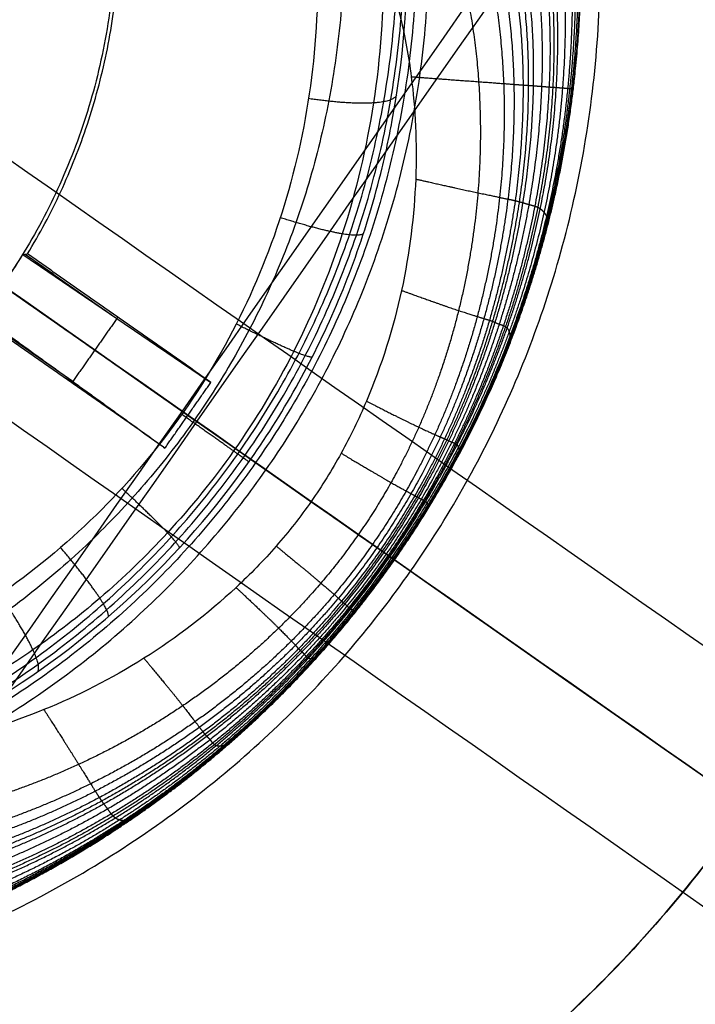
# Model space of a CAD drawing. Header units: millimetres. Extents: x -1267 to 1231, y -1283 to 1250.
# Tile 519 of 656: x -955 to -948, y 176 to 187. Entities that reach past the tile are written whole.
import ezdxf

# ---------------------------------------------------------------- set-up
doc = ezdxf.new("R2010")
doc.units = ezdxf.units.MM
doc.layers.add('Default', color=7, linetype='Continuous', true_color=0x000000)

msp = doc.modelspace()

# ---------------------------------------------------------------- linework, layer by layer
at = {"layer": 'Default'}
for q in [(-442.947, -175.029, -435.695), (-197.202, -347.102, -435.695)]:
    msp.add_line((-1180.184, 341.19, -435.695), q, dxfattribs=at)
for points, degree in [([(-705.536, 536.388, -577.915), (-953.403, 182.397, -577.915), (-1201.27, -171.593, -577.915)], 2), ([(-706.25, 535.02, -577.399), (-953.24, 182.283, -577.399), (-1200.229, -170.455, -577.399)], 2), ([(-946.784, 518.46, -481.812), (-1106.86, 289.848, -481.812), (-1266.936, 61.236, -481.812)], 2), ([(-947.833, 516.439, -481.346), (-1106.614, 289.675, -481.346), (-1265.395, 62.912, -481.346)], 2), ([(-115.786, -147.729, -453.356), (-568.234, 169.078, -453.356), (-1020.681, 485.885, -453.356)], 2), ([(-117.261, -146.882, -453.883), (-568.32, 168.953, -453.883), (-1019.38, 484.788, -453.883)], 2), ([(-976.261, -413.645, -638.821), (-688.693, -2.956, -638.821), (-401.125, 407.733, -638.821)], 2), ([(-975.497, -412.554, -638.268), (-688.693, -2.956, -638.268), (-401.89, 406.642, -638.268)], 2), ([(-966.543, 191.597, -398.314), (-959.257, 186.495, -402.652), (-951.971, 181.393, -406.99)], 2), ([(-952.177, 189.419, -406.658), (-952.047, 188.9, -406.856), (-951.882, 187.874, -407.209), (-951.895, 186.36, -407.627), (-952.158, 184.921, -407.925), (-952.65, 183.58, -408.103), (-953.358, 182.359, -408.162), (-954.264, 181.278, -408.102), (-955.358, 180.357, -407.923), (-956.619, 179.62, -407.625), (-958.042, 179.09, -407.205), (-959.056, 178.897, -406.854), (-959.584, 178.842, -406.658)], 3), ([(-690.205, -0.449, -264.9), (-824.363, 93.488, -327.768), (-958.52, 187.426, -390.636)], 2), ([(-959.583, 186.723, -389.418), (-825.426, 92.785, -326.55), (-691.269, -1.153, -263.683)], 2), ([(-690.503, -1.689, -266.118), (-824.66, 92.249, -328.986), (-958.817, 186.187, -391.853)], 2), ([(-691.566, -2.392, -264.9), (-825.723, 91.546, -327.768), (-959.88, 185.484, -390.636)], 2), ([(-956.55, 184.599, -406.26), (-954.969, 183.493, -407.201), (-953.388, 182.386, -408.142)], 2), ([(-956.481, 184.552, -411.151), (-954.593, 183.229, -411.151), (-952.704, 181.906, -411.151)], 2), ([(-955.394, 183.79, -407.239), (-955.316, 183.902, -407.239), (-955.242, 184.016, -407.235), (-955.17, 184.132, -407.228)], 3), ([(-955.17, 184.132, -407.228), (-955.153, 184.135, -407.992), (-955.136, 184.137, -408.756), (-955.118, 184.14, -409.521)], 3), ([(-955.17, 184.132, -407.228), (-954.127, 183.423, -408.374), (-953.083, 182.715, -409.521)], 2), ([(-955.144, 184.136, -408.374), (-954.636, 183.78, -408.374), (-954.127, 183.423, -408.374)], 2), ([(-953.083, 182.715, -409.521), (-954.101, 183.427, -409.521), (-955.118, 184.14, -409.521)], 2), ([(-955.394, 183.79, -407.239), (-954.366, 183.07, -408.38), (-953.338, 182.351, -409.521)], 2), ([(-955.639, 183.463, -407.228), (-954.616, 182.725, -408.374), (-953.593, 181.986, -409.521)], 2), ([(-954.616, 182.725, -408.374), (-955.125, 183.081, -408.374), (-955.634, 183.437, -408.374)], 2), ([(-954.127, 183.423, -408.374), (-954.371, 183.074, -408.374), (-954.616, 182.725, -408.374)], 2), ([(-954.127, 183.423, -408.374), (-954.121, 183.431, -408.947), (-954.116, 183.438, -409.521)], 2), ([(-953.593, 181.986, -409.521), (-954.611, 182.699, -409.521), (-955.628, 183.411, -409.521)], 2), ([(-954.626, 182.71, -409.521), (-954.621, 182.717, -408.947), (-954.616, 182.725, -408.374)], 2), ([(-953.593, 181.986, -409.521), (-953.338, 182.351, -409.521), (-953.083, 182.715, -409.521)], 2), ([(-953.338, 182.351, -409.521), (-953.301, 182.325, -409.521), (-953.265, 182.299, -409.521)], 2), ([(-953.265, 182.299, -409.521), (-953.015, 182.124, -409.805), (-952.765, 181.949, -410.09)], 2), ([(-952.765, 181.949, -410.09), (-952.734, 181.928, -410.621), (-952.704, 181.906, -411.151)], 2), ([(-952.64, 181.862, -409.522), (-952.556, 181.803, -411.478), (-952.472, 181.744, -413.434)], 2), ([(-952.472, 181.744, -413.434), (-951.67, 181.182, -413.434), (-950.867, 180.621, -413.434)], 2), ([(-951.046, 180.746, -409.272), (-950.957, 180.683, -411.353), (-950.867, 180.621, -413.434)], 2)]:
    msp.add_open_spline(points, degree=degree, dxfattribs=at)
for points, degree, knots in [([(-1180.184, 341.19, -417.282), (-1156.991, 324.95, -439.975), (-1086.131, 275.333, -502.464), (-923.115, 161.188, -605.675), (-778.476, 59.911, -638.821), (-688.693, -2.956, -638.821)], 3, [2.41548, 2.41548, 2.41548, 2.41548, 70.396144, 198.636056, 404.995527, 404.995527, 404.995527, 404.995527]), ([(-1178.891, 340.285, -417.836), (-1156.007, 324.261, -440.159), (-1085.496, 274.888, -502.242), (-922.965, 161.083, -605.144), (-778.42, 59.872, -638.268), (-688.693, -2.956, -638.268)], 3, [2.408267, 2.408267, 2.408267, 2.408267, 69.367076, 197.537893, 403.786179, 403.786179, 403.786179, 403.786179]), ([(-947.128, 178.002, -417.836), (-946.54, 178.841, -417.836), (-945.8, 180.166, -417.84), (-945.184, 181.828, -417.85), (-944.972, 182.566, -417.856), (-944.843, 183.063, -417.86), (-944.784, 183.317, -417.863), (-944.627, 184.07, -417.87), (-944.548, 184.577, -417.875), (-944.439, 185.601, -417.886), (-944.409, 186.12, -417.891), (-944.4, 187.16, -417.904), (-944.43, 187.94, -417.913), (-944.531, 188.852, -417.925), (-944.589, 189.243, -417.93), (-944.63, 189.504, -417.933), (-944.652, 189.632, -417.935), (-944.774, 190.298, -417.943), (-944.958, 191.09, -417.954), (-945.239, 192.003, -417.966), (-945.396, 192.457, -417.972), (-945.479, 192.684, -417.975), (-945.515, 192.78, -417.976), (-945.539, 192.845, -417.977), (-945.551, 192.875, -417.977), (-945.773, 193.453, -417.984), (-946.126, 194.252, -417.995), (-946.606, 195.155, -418.006), (-946.862, 195.599, -418.011), (-946.995, 195.819, -418.013), (-947.052, 195.913, -418.014), (-947.091, 195.976, -418.015), (-947.109, 196.005, -418.015), (-947.465, 196.574, -418.022), (-947.826, 197.091, -418.027), (-948.405, 197.841, -418.034), (-948.705, 198.209, -418.038), (-949.071, 198.627, -418.041), (-949.231, 198.804, -418.042), (-949.339, 198.921, -418.043), (-949.391, 198.977, -418.044), (-950.36, 200.005, -418.051), (-951.367, 200.874, -418.055), (-952.467, 201.645, -418.055)], 3, [0, 0, 0, 0, 2.16185, 3.242775, 3.783237, 3.783237, 4.323699, 4.323699, 5.404624, 5.404624, 6.485549, 6.485549, 7.566474, 8.106936, 8.377168, 8.377168, 8.647399, 8.647399, 9.728324, 10.268786, 10.539017, 10.674133, 10.741691, 10.741691, 10.809249, 10.809249, 11.890173, 12.430636, 12.700867, 12.835983, 12.903541, 12.903541, 12.971098, 12.971098, 14.052023, 14.052023, 14.592486, 14.862717, 14.997832, 14.997832, 15.132948, 15.132948, 17.294798, 17.294798, 17.294798, 17.294798]), ([(-952.467, 201.645, -417.501), (-951.916, 201.259, -417.501), (-951.389, 200.849, -417.5), (-950.633, 200.196, -417.497), (-950.264, 199.86, -417.495), (-949.849, 199.452, -417.493), (-949.675, 199.274, -417.492), (-949.559, 199.154, -417.491), (-949.499, 199.092, -417.49), (-949.006, 198.568, -417.487), (-948.593, 198.085, -417.483), (-948.012, 197.332, -417.475), (-947.731, 196.949, -417.472), (-947.421, 196.491, -417.467), (-947.269, 196.258, -417.464), (-947.205, 196.158, -417.463), (-947.163, 196.091, -417.462), (-947.14, 196.055, -417.462), (-946.808, 195.523, -417.456), (-946.378, 194.756, -417.447), (-945.943, 193.83, -417.435), (-945.743, 193.359, -417.429), (-945.647, 193.122, -417.426), (-945.607, 193.02, -417.425), (-945.581, 192.952, -417.424), (-945.567, 192.916, -417.424), (-945.356, 192.368, -417.417), (-945.097, 191.587, -417.406), (-944.862, 190.664, -417.394), (-944.775, 190.266, -417.389), (-944.72, 190, -417.386), (-944.694, 189.865, -417.384), (-944.291, 187.633, -417.355), (-944.312, 185.573, -417.329), (-945.16, 181.522, -417.292), (-945.957, 179.674, -417.282), (-947.128, 178.002, -417.282)], 3, [0, 0, 0, 0, 1.083155, 1.083155, 1.624733, 1.895522, 2.030917, 2.030917, 2.166311, 2.166311, 3.249466, 3.249466, 3.791044, 4.061833, 4.197227, 4.264925, 4.264925, 4.332622, 4.332622, 5.415777, 5.957355, 6.228144, 6.363538, 6.431236, 6.431236, 6.498933, 6.498933, 7.582088, 8.123666, 8.394455, 8.394455, 8.665244, 8.665244, 12.997866, 12.997866, 17.330488, 17.330488, 17.330488, 17.330488]), ([(-964.477, 176.181, -409.272), (-964.005, 176.062, -409.272), (-963.041, 175.86, -409.272), (-961.548, 175.679, -409.272), (-959.791, 175.711, -409.272), (-957.899, 176.061, -409.272), (-956.277, 176.597, -409.272), (-954.939, 177.232, -409.272), (-953.858, 177.897, -409.272), (-952.945, 178.606, -409.272), (-952.16, 179.359, -409.272), (-951.538, 180.07, -409.272), (-951.036, 180.741, -409.272), (-950.577, 181.443, -409.272), (-950.122, 182.271, -409.272), (-949.684, 183.265, -409.272), (-949.331, 184.363, -409.272), (-949.076, 185.604, -409.272), (-948.937, 187.08, -409.272), (-949.001, 189.238, -409.272), (-949.408, 191.167, -409.272), (-950.065, 192.819, -409.272), (-950.803, 194.123, -409.272), (-951.35, 194.928, -409.272)], 5, [0, 0, 0, 0, 0, 0, 1.381713, 2.763425, 4.145136, 4.835992, 5.526848, 6.606181, 7.685515, 8.764849, 9.304516, 9.844182, 10.386435, 10.928687, 12.013191, 13.097695, 14.1822, 14.876221, 15.570241, 16.958283, 19.734368, 19.734368, 19.734368, 19.734368, 19.734368, 19.734368]), ([(-951.353, 194.834, -408.912), (-950.81, 194.037, -408.935), (-950.077, 192.746, -408.973), (-949.424, 191.115, -409.021), (-949.016, 189.208, -409.078), (-948.949, 187.072, -409.134), (-949.083, 185.609, -409.166), (-949.334, 184.372, -409.187), (-949.685, 183.274, -409.199), (-950.124, 182.276, -409.204), (-950.58, 181.446, -409.207), (-951.039, 180.743, -409.208), (-951.542, 180.072, -409.208), (-952.166, 179.359, -409.207), (-952.954, 178.604, -409.202), (-953.868, 177.897, -409.19), (-954.945, 177.237, -409.167), (-956.273, 176.611, -409.131), (-957.878, 176.084, -409.082), (-959.748, 175.745, -409.02), (-961.485, 175.719, -408.963), (-962.96, 175.902, -408.917), (-963.914, 176.105, -408.888), (-964.381, 176.225, -408.873)], 5, [0.0000267, 0.0000267, 0.0000267, 0.0000267, 0.0000267, 0.0000267, 0.1406726, 0.2110088, 0.246177, 0.2813451, 0.3363002, 0.3912553, 0.4462105, 0.473688, 0.5011656, 0.5285121, 0.5558587, 0.6105518, 0.6652449, 0.719938, 0.7549457, 0.7899535, 0.859969, 0.9299845, 1, 1, 1, 1, 1, 1]), ([(-951.364, 194.643, -408.6), (-950.83, 193.862, -408.631), (-950.108, 192.6, -408.689), (-949.459, 191.009, -408.773), (-949.048, 189.149, -408.883), (-948.969, 187.057, -408.993), (-949.095, 185.617, -409.057), (-949.338, 184.39, -409.101), (-949.685, 183.292, -409.125), (-950.123, 182.289, -409.136), (-950.582, 181.452, -409.141), (-951.043, 180.746, -409.142), (-951.548, 180.071, -409.142), (-952.178, 179.353, -409.138), (-952.97, 178.597, -409.128), (-953.886, 177.893, -409.103), (-954.956, 177.244, -409.058), (-956.266, 176.635, -408.989), (-957.839, 176.13, -408.896), (-959.668, 175.812, -408.783), (-961.366, 175.801, -408.685), (-962.808, 175.989, -408.614), (-963.742, 176.192, -408.573), (-964.199, 176.312, -408.554)], 5, [0, 0, 0, 0, 0, 0, 0.1406726, 0.2110088, 0.246177, 0.2813451, 0.3363002, 0.3912553, 0.4462105, 0.473688, 0.5011656, 0.5285121, 0.5558587, 0.6105518, 0.6652449, 0.719938, 0.7549457, 0.7899535, 0.859969, 0.9299845, 1, 1, 1, 1, 1, 1]), ([(-951.383, 194.4, -408.349), (-950.864, 193.638, -408.378), (-950.156, 192.412, -408.441), (-949.513, 190.873, -408.548), (-949.093, 189.072, -408.696), (-948.998, 187.038, -408.853), (-949.11, 185.627, -408.946), (-949.342, 184.414, -409.011), (-949.684, 183.316, -409.048), (-950.122, 182.307, -409.066), (-950.583, 181.461, -409.073), (-951.048, 180.75, -409.075), (-951.557, 180.069, -409.074), (-952.193, 179.346, -409.068), (-952.992, 178.587, -409.05), (-953.909, 177.888, -409.012), (-954.971, 177.253, -408.946), (-956.257, 176.667, -408.849), (-957.794, 176.19, -408.721), (-959.574, 175.901, -408.571), (-961.224, 175.908, -408.448), (-962.628, 176.101, -408.369), (-963.539, 176.303, -408.328), (-963.985, 176.421, -408.31)], 5, [0.0000126, 0.0000126, 0.0000126, 0.0000126, 0.0000126, 0.0000126, 0.1406726, 0.2110088, 0.246177, 0.2813451, 0.3363002, 0.3912553, 0.4462105, 0.473688, 0.5011656, 0.5285121, 0.5558587, 0.6105518, 0.6652449, 0.719938, 0.7549457, 0.7899535, 0.859969, 0.9299845, 1, 1, 1, 1, 1, 1]), ([(-951.415, 194.13, -408.147), (-950.91, 193.39, -408.168), (-950.218, 192.203, -408.227), (-949.579, 190.72, -408.345), (-949.149, 188.987, -408.522), (-949.033, 187.016, -408.715), (-949.128, 185.639, -408.834), (-949.348, 184.441, -408.918), (-949.684, 183.343, -408.969), (-950.121, 182.326, -408.995), (-950.586, 181.472, -409.006), (-951.054, 180.754, -409.008), (-951.567, 180.068, -409.006), (-952.21, 179.338, -408.995), (-953.015, 178.577, -408.969), (-953.934, 177.883, -408.918), (-954.987, 177.266, -408.832), (-956.249, 176.706, -408.712), (-957.747, 176.261, -408.557), (-959.474, 176.006, -408.381), (-961.075, 176.033, -408.245), (-962.437, 176.231, -408.167), (-963.323, 176.43, -408.133), (-963.759, 176.545, -408.12)], 5, [0, 0, 0, 0, 0, 0, 0.1406726, 0.2110088, 0.246177, 0.2813451, 0.3363002, 0.3912553, 0.4462105, 0.473688, 0.5011656, 0.5285121, 0.5558587, 0.6105518, 0.6652449, 0.719938, 0.7549457, 0.7899535, 0.859969, 0.9299845, 1, 1, 1, 1, 1, 1]), ([(-951.512, 193.569, -407.86), (-951.031, 192.877, -407.856), (-950.362, 191.775, -407.893), (-949.727, 190.412, -408.01), (-949.274, 188.818, -408.212), (-949.115, 186.974, -408.452), (-949.177, 185.663, -408.609), (-949.37, 184.495, -408.728), (-949.691, 183.397, -408.807), (-950.125, 182.365, -408.852), (-950.594, 181.494, -408.871), (-951.068, 180.764, -408.876), (-951.589, 180.067, -408.871), (-952.245, 179.326, -408.85), (-953.064, 178.562, -408.804), (-953.988, 177.882, -408.724), (-955.024, 177.299, -408.605), (-956.238, 176.793, -408.449), (-957.658, 176.415, -408.26), (-959.279, 176.228, -408.06), (-960.775, 176.3, -407.923), (-962.053, 176.514, -407.864), (-962.889, 176.713, -407.852), (-963.301, 176.825, -407.853)], 5, [0, 0, 0, 0, 0, 0, 0.1406726, 0.2110088, 0.246177, 0.2813451, 0.3363002, 0.3912553, 0.4462105, 0.473688, 0.5011656, 0.5285121, 0.5558587, 0.6105518, 0.6652449, 0.719938, 0.7549457, 0.7899535, 0.859969, 0.9299845, 1, 1, 1, 1, 1, 1]), ([(-962.827, 177.164, -407.69), (-962.443, 177.039, -407.667), (-961.666, 176.814, -407.641), (-960.481, 176.56, -407.659), (-959.093, 176.437, -407.779), (-957.579, 176.562, -407.987), (-956.235, 176.885, -408.199), (-955.064, 177.346, -408.385), (-954.042, 177.898, -408.535), (-953.111, 178.564, -408.643), (-952.278, 179.326, -408.709), (-951.611, 180.073, -408.739), (-951.085, 180.775, -408.747), (-950.608, 181.513, -408.741), (-950.139, 182.399, -408.713), (-949.712, 183.443, -408.649), (-949.408, 184.543, -408.543), (-949.239, 185.687, -408.391), (-949.204, 186.938, -408.203), (-949.394, 188.664, -407.929), (-949.864, 190.123, -407.719), (-950.507, 191.358, -407.626), (-951.18, 192.356, -407.637), (-951.666, 192.982, -407.686)], 5, [-17.307135, -17.307135, -17.307135, -17.307135, -17.307135, -17.307135, -16.095367, -14.883599, -13.671832, -13.065948, -12.460064, -11.513483, -10.566902, -9.620321, -9.147031, -8.67374, -8.198182, -7.722625, -6.771509, -5.820393, -4.869278, -4.260618, -3.651958, -2.434639, 0, 0, 0, 0, 0, 0]), ([(-951.775, 192.657, -407.588), (-951.272, 192.078, -407.516), (-950.58, 191.148, -407.48), (-949.927, 189.985, -407.564), (-949.451, 188.594, -407.781), (-949.251, 186.923, -408.074), (-949.277, 185.698, -408.28), (-949.435, 184.563, -408.449), (-949.731, 183.462, -408.569), (-950.151, 182.412, -408.642), (-950.619, 181.521, -408.674), (-951.095, 180.782, -408.681), (-951.622, 180.08, -408.672), (-952.294, 179.332, -408.637), (-953.134, 178.573, -408.561), (-954.069, 177.915, -408.439), (-955.087, 177.376, -408.272), (-956.237, 176.933, -408.07), (-957.543, 176.632, -407.843), (-959.001, 176.535, -407.628), (-960.329, 176.69, -407.515), (-961.46, 176.98, -407.517), (-962.2, 177.235, -407.564), (-962.566, 177.377, -407.598)], 5, [0.0000356, 0.0000356, 0.0000356, 0.0000356, 0.0000356, 0.0000356, 0.1406726, 0.2110088, 0.246177, 0.2813451, 0.3363002, 0.3912553, 0.4462105, 0.473688, 0.5011656, 0.5285121, 0.5558587, 0.6105518, 0.6652449, 0.719938, 0.7549457, 0.7899535, 0.859969, 0.9299845, 1.0000242, 1.0000242, 1.0000242, 1.0000242, 1.0000242, 1.0000242]), ([(-951.902, 192.336, -407.423), (-951.368, 191.812, -407.349), (-950.646, 190.957, -407.313), (-949.979, 189.865, -407.404), (-949.5, 188.537, -407.635), (-949.296, 186.913, -407.951), (-949.317, 185.707, -408.174), (-949.467, 184.578, -408.358), (-949.754, 183.475, -408.492), (-950.167, 182.42, -408.574), (-950.631, 181.528, -408.611), (-951.105, 180.79, -408.619), (-951.632, 180.089, -408.609), (-952.307, 179.344, -408.568), (-953.153, 178.59, -408.484), (-954.094, 177.938, -408.348), (-955.109, 177.408, -408.164), (-956.242, 176.977, -407.945), (-957.514, 176.693, -407.702), (-958.919, 176.619, -407.471), (-960.187, 176.807, -407.352), (-961.259, 177.145, -407.353), (-961.959, 177.441, -407.402), (-962.303, 177.606, -407.438)], 5, [0.0001149, 0.0001149, 0.0001149, 0.0001149, 0.0001149, 0.0001149, 0.1406726, 0.2110088, 0.246177, 0.2813451, 0.3363002, 0.3912553, 0.4462105, 0.473688, 0.5011656, 0.5285121, 0.5558587, 0.6105518, 0.6652449, 0.719938, 0.7549457, 0.7899535, 0.859969, 0.9299845, 0.9998626, 0.9998626, 0.9998626, 0.9998626, 0.9998626, 0.9998626]), ([(-952.169, 191.793, -406.894), (-951.574, 191.372, -406.889), (-950.791, 190.652, -406.938), (-950.091, 189.683, -407.094), (-949.603, 188.455, -407.369), (-949.389, 186.9, -407.724), (-949.398, 185.723, -407.975), (-949.532, 184.6, -408.187), (-949.802, 183.491, -408.347), (-950.202, 182.432, -408.449), (-950.658, 181.537, -408.497), (-951.125, 180.804, -408.507), (-951.649, 180.11, -408.494), (-952.329, 179.372, -408.443), (-953.185, 178.628, -408.338), (-954.137, 177.989, -408.175), (-955.151, 177.477, -407.963), (-956.259, 177.067, -407.715), (-957.48, 176.809, -407.44), (-958.8, 176.778, -407.168), (-959.967, 177.03, -406.991), (-960.938, 177.46, -406.917), (-961.563, 177.839, -406.904), (-961.869, 178.051, -406.906)], 5, [0.0000288, 0.0000288, 0.0000288, 0.0000288, 0.0000288, 0.0000288, 0.1406726, 0.2110088, 0.246177, 0.2813451, 0.3363002, 0.3912553, 0.4462105, 0.473688, 0.5011656, 0.5285121, 0.5558587, 0.6105518, 0.6652449, 0.719938, 0.7549457, 0.7899535, 0.859969, 0.9299845, 0.9999795, 0.9999795, 0.9999795, 0.9999795, 0.9999795, 0.9999795]), ([(-952.363, 191.463, -406.219), (-951.755, 191.091, -406.337), (-950.96, 190.442, -406.53), (-950.249, 189.546, -406.786), (-949.744, 188.388, -407.112), (-949.501, 186.889, -407.499), (-949.485, 185.738, -407.77), (-949.597, 184.623, -408.005), (-949.85, 183.511, -408.19), (-950.238, 182.448, -408.314), (-950.688, 181.552, -408.372), (-951.151, 180.822, -408.386), (-951.673, 180.134, -408.37), (-952.357, 179.399, -408.308), (-953.221, 178.665, -408.182), (-954.181, 178.041, -407.994), (-955.195, 177.552, -407.757), (-956.286, 177.175, -407.487), (-957.47, 176.955, -407.185), (-958.733, 176.965, -406.864), (-959.835, 177.253, -406.6), (-960.743, 177.718, -406.399), (-961.327, 178.124, -406.275), (-961.611, 178.35, -406.215)], 5, [0.0000431, 0.0000431, 0.0000431, 0.0000431, 0.0000431, 0.0000431, 0.1406726, 0.2110088, 0.246177, 0.2813451, 0.3363002, 0.3912553, 0.4462105, 0.473688, 0.5011656, 0.5285121, 0.5558587, 0.6105518, 0.6652449, 0.719938, 0.7549457, 0.7899535, 0.859969, 0.9299845, 0.9999225, 0.9999225, 0.9999225, 0.9999225, 0.9999225, 0.9999225]), ([(-952.417, 191.381, -405.895), (-951.82, 191.011, -406.063), (-951.039, 190.37, -406.315), (-950.335, 189.492, -406.616), (-949.826, 188.359, -406.97), (-949.566, 186.884, -407.376), (-949.536, 185.747, -407.659), (-949.634, 184.636, -407.906), (-949.877, 183.523, -408.103), (-950.26, 182.459, -408.235), (-950.707, 181.562, -408.299), (-951.169, 180.834, -408.314), (-951.689, 180.148, -408.296), (-952.374, 179.416, -408.23), (-953.242, 178.687, -408.095), (-954.206, 178.071, -407.895), (-955.22, 177.597, -407.647), (-956.303, 177.237, -407.364), (-957.472, 177.036, -407.044), (-958.714, 177.061, -406.697), (-959.796, 177.352, -406.393), (-960.691, 177.81, -406.139), (-961.267, 178.207, -405.969), (-961.55, 178.428, -405.884)], 5, [-0.0000008, -0.0000008, -0.0000008, -0.0000008, -0.0000008, -0.0000008, 0.1406726, 0.2110088, 0.246177, 0.2813451, 0.3363002, 0.3912553, 0.4462105, 0.473688, 0.5011656, 0.5285121, 0.5558587, 0.6105518, 0.6652449, 0.719938, 0.7549457, 0.7899535, 0.859969, 0.9299845, 0.999938, 0.999938, 0.999938, 0.999938, 0.999938, 0.999938]), ([(-952.445, 191.338, -405.612), (-951.864, 190.961, -405.81), (-951.103, 190.317, -406.1), (-950.412, 189.448, -406.436), (-949.905, 188.334, -406.817), (-949.634, 186.88, -407.248), (-949.592, 185.755, -407.546), (-949.677, 184.648, -407.805), (-949.911, 183.535, -408.013), (-950.286, 182.47, -408.153), (-950.73, 181.573, -408.22), (-951.189, 180.848, -408.236), (-951.708, 180.166, -408.218), (-952.394, 179.437, -408.148), (-953.265, 178.714, -408.006), (-954.232, 178.108, -407.795), (-955.247, 177.647, -407.533), (-956.322, 177.303, -407.235), (-957.479, 177.115, -406.896), (-958.703, 177.147, -406.522), (-959.77, 177.432, -406.186), (-960.659, 177.874, -405.895), (-961.236, 178.256, -405.697), (-961.52, 178.469, -405.597)], 5, [-15.790386, -15.790386, -15.790386, -15.790386, -15.790386, -15.790386, -13.569112, -12.458475, -11.903157, -11.347838, -10.480076, -9.612313, -8.744551, -8.31067, -7.876788, -7.444976, -7.013163, -6.149538, -5.285913, -4.422287, -3.869501, -3.316716, -2.211144, -1.105572, 0, 0, 0, 0, 0, 0]), ([(-952.49, 191.27, -405.229), (-951.933, 190.883, -405.455), (-951.203, 190.236, -405.784), (-950.536, 189.38, -406.159), (-950.035, 188.297, -406.574), (-949.75, 186.876, -407.039), (-949.69, 185.768, -407.36), (-949.755, 184.667, -407.639), (-949.973, 183.554, -407.863), (-950.336, 182.488, -408.013), (-950.773, 181.593, -408.086), (-951.226, 180.875, -408.103), (-951.742, 180.2, -408.084), (-952.429, 179.478, -408.009), (-953.304, 178.767, -407.856), (-954.278, 178.176, -407.629), (-955.293, 177.736, -407.348), (-956.358, 177.415, -407.027), (-957.493, 177.246, -406.661), (-958.688, 177.286, -406.253), (-959.731, 177.558, -405.881), (-960.61, 177.974, -405.553), (-961.185, 178.332, -405.328), (-961.47, 178.531, -405.213)], 5, [0, 0, 0, 0, 0, 0, 0.1406726, 0.2110088, 0.246177, 0.2813451, 0.3363002, 0.3912553, 0.4462105, 0.473688, 0.5011656, 0.5285121, 0.5558587, 0.6105518, 0.6652449, 0.719938, 0.7549457, 0.7899535, 0.859969, 0.9299845, 0.9999221, 0.9999221, 0.9999221, 0.9999221, 0.9999221, 0.9999221]), ([(-952.564, 191.164, -404.91), (-952.026, 190.776, -405.158), (-951.323, 190.139, -405.514), (-950.676, 189.305, -405.914), (-950.178, 188.257, -406.35), (-949.878, 186.871, -406.835), (-949.799, 185.782, -407.17), (-949.845, 184.689, -407.463), (-950.047, 183.577, -407.7), (-950.399, 182.513, -407.859), (-950.828, 181.621, -407.937), (-951.276, 180.909, -407.955), (-951.787, 180.242, -407.935), (-952.474, 179.529, -407.855), (-953.352, 178.83, -407.693), (-954.331, 178.256, -407.454), (-955.345, 177.836, -407.159), (-956.398, 177.538, -406.824), (-957.51, 177.39, -406.442), (-958.673, 177.441, -406.015), (-959.687, 177.706, -405.62), (-960.546, 178.104, -405.265), (-961.112, 178.445, -405.017), (-961.394, 178.636, -404.891)], 5, [0, 0, 0, 0, 0, 0, 0.140673, 0.211009, 0.246177, 0.281345, 0.3363, 0.391255, 0.44621, 0.473688, 0.501166, 0.528512, 0.555859, 0.610552, 0.665245, 0.719938, 0.754946, 0.789953, 0.859969, 0.929984, 1, 1, 1, 1, 1, 1]), ([(-952.768, 190.89, -404.428), (-952.262, 190.518, -404.7), (-951.605, 189.917, -405.085), (-950.995, 189.141, -405.505), (-950.506, 188.17, -405.949), (-950.18, 186.86, -406.44), (-950.07, 185.816, -406.78), (-950.083, 184.744, -407.082), (-950.256, 183.642, -407.328), (-950.585, 182.589, -407.495), (-950.998, 181.71, -407.576), (-951.432, 181.018, -407.596), (-951.931, 180.373, -407.575), (-952.612, 179.681, -407.493), (-953.488, 179.009, -407.324), (-954.467, 178.466, -407.076), (-955.473, 178.086, -406.773), (-956.493, 177.831, -406.434), (-957.554, 177.721, -406.048), (-958.645, 177.792, -405.613), (-959.59, 178.048, -405.202), (-960.394, 178.42, -404.82), (-960.93, 178.738, -404.55), (-961.198, 178.916, -404.41)], 5, [0, 0, 0, 0, 0, 0, 0.140673, 0.211009, 0.246177, 0.281345, 0.3363, 0.391255, 0.44621, 0.473688, 0.501166, 0.528512, 0.555859, 0.610552, 0.665245, 0.719938, 0.754946, 0.789953, 0.859969, 0.929984, 1, 1, 1, 1, 1, 1]), ([(-953.408, 190.18, -403.958), (-953.023, 189.919, -404.185), (-952.364, 189.367, -404.603), (-951.631, 188.441, -405.155), (-951.203, 187.559, -405.573), (-950.968, 186.763, -405.889), (-950.827, 185.997, -406.16), (-950.776, 184.99, -406.462), (-950.928, 183.734, -406.752), (-951.254, 182.694, -406.913), (-951.63, 181.921, -406.979), (-951.961, 181.388, -406.996), (-952.348, 180.894, -406.979), (-952.945, 180.278, -406.914), (-953.811, 179.617, -406.752), (-954.942, 179.045, -406.461), (-955.907, 178.747, -406.158), (-956.674, 178.614, -405.889), (-957.497, 178.557, -405.576), (-958.464, 178.653, -405.163), (-959.583, 179.023, -404.613), (-960.334, 179.459, -404.19), (-960.719, 179.738, -403.958)], 3, [-13.497699, -13.497699, -13.497699, -13.497699, -12.548321, -11.598943, -10.649565, -10.174876, -9.700187, -8.95842, -8.216652, -7.474885, -7.104001, -6.733117, -6.364001, -5.994886, -5.256655, -4.518424, -3.780193, -3.307669, -2.835145, -1.890096, -0.945048, 0, 0, 0, 0]), ([(-959.69, 177.75, -408.084), (-958.927, 177.841, -408.325), (-958.198, 178.009, -408.535), (-957.176, 178.357, -408.804), (-956.847, 178.488, -408.885), (-956.373, 178.707, -408.996), (-956.14, 178.821, -409.049), (-955.915, 178.943, -409.097), (-955.766, 179.026, -409.129), (-955.695, 179.066, -409.143), (-954.421, 179.821, -409.401), (-953.406, 180.768, -409.522), (-952.257, 182.409, -409.522), (-951.929, 183.002, -409.492), (-951.534, 183.942, -409.401), (-951.418, 184.264, -409.363), (-951.27, 184.759, -409.295), (-951.202, 185.009, -409.258), (-951.144, 185.262, -409.217), (-951.108, 185.432, -409.188), (-951.09, 185.52, -409.173), (-950.826, 186.929, -408.924), (-950.837, 188.397, -408.566), (-951.187, 189.893, -408.084)], 3, [-11.359949, -11.359949, -11.359949, -11.359949, -9.939956, -9.939956, -9.229959, -9.229959, -8.874961, -8.697461, -8.697461, -8.519962, -8.519962, -5.679975, -5.679975, -4.259981, -4.259981, -3.549984, -3.549984, -3.194986, -3.017487, -3.017487, -2.839987, -2.839987, 0, 0, 0, 0]), ([(-951.4, 189.395, -407.294), (-951.365, 189.236, -407.353), (-951.235, 188.562, -407.593), (-951.128, 187.364, -407.971), (-951.236, 185.827, -408.358), (-951.579, 184.379, -408.626), (-952.116, 183.08, -408.775), (-952.784, 181.972, -408.818), (-953.521, 181.061, -408.778), (-954.278, 180.33, -408.68), (-955.031, 179.747, -408.543), (-955.781, 179.277, -408.374), (-956.546, 178.89, -408.177), (-957.339, 178.573, -407.949), (-958.156, 178.328, -407.691), (-958.813, 178.191, -407.467), (-959.193, 178.134, -407.331), (-959.295, 178.12, -407.294)], 3, [0.347052, 0.347052, 0.347052, 0.347052, 0.703029, 1.838433, 2.947089, 4.019084, 5.028078, 5.952411, 6.786293, 7.533424, 8.206143, 8.830023, 9.438108, 10.053345, 10.675266, 11.285554, 11.511155, 11.511155, 11.511155, 11.511155]), ([(-950.86, 186.106, -406.116), (-950.694, 186.094, -406.186), (-950.452, 186.076, -406.329), (-950.189, 186.057, -406.567), (-949.945, 186.039, -406.895), (-949.762, 186.025, -407.205), (-949.679, 186.019, -407.358), (-949.639, 186.016, -407.434), (-949.62, 186.015, -407.472)], 5, [-0.0000001, -0.0000001, -0.0000001, -0.0000001, -0.0000001, -0.0000001, 0.2267811, 0.3401716, 0.3968669, 0.4535621, 0.4535621, 0.4535621, 0.4535621, 0.4535621, 0.4535621]), ([(-949.62, 186.015, -407.472), (-949.607, 186.014, -407.496), (-949.584, 186.012, -407.543), (-949.538, 186.009, -407.637), (-949.474, 186.004, -407.773), (-949.412, 185.999, -407.913), (-949.356, 185.995, -408.05), (-949.306, 185.991, -408.182), (-949.273, 185.989, -408.274), (-949.258, 185.988, -408.32), (-949.25, 185.987, -408.343)], 5, [0.4535621, 0.4535621, 0.4535621, 0.4535621, 0.4535621, 0.4535621, 0.4886966, 0.5238311, 0.5941, 0.6643689, 0.6995034, 0.7346381, 0.7346381, 0.7346381, 0.7346381, 0.7346381, 0.7346381]), ([(-949.25, 185.987, -408.343), (-949.235, 185.986, -408.388), (-949.207, 185.984, -408.477), (-949.174, 185.982, -408.589), (-949.138, 185.979, -408.73), (-949.104, 185.976, -408.897), (-949.082, 185.975, -409.04), (-949.071, 185.974, -409.134), (-949.065, 185.974, -409.204), (-949.062, 185.973, -409.25), (-949.061, 185.973, -409.272)], 5, [0.7346381, 0.7346381, 0.7346381, 0.7346381, 0.7346381, 0.7346381, 0.8009784, 0.8673189, 0.9004892, 0.9336595, 0.9668297, 0.9999971, 0.9999971, 0.9999971, 0.9999971, 0.9999971, 0.9999971]), ([(-950.811, 184.971, -406.453), (-950.658, 184.937, -406.524), (-950.434, 184.886, -406.668), (-950.187, 184.83, -406.915), (-949.967, 184.789, -407.251), (-949.82, 184.754, -407.538), (-949.753, 184.742, -407.673), (-949.722, 184.735, -407.74), (-949.707, 184.731, -407.773)], 5, [-0.0000009, -0.0000009, -0.0000009, -0.0000009, -0.0000009, -0.0000009, 0.2267811, 0.3401716, 0.3968669, 0.4535621, 0.4535621, 0.4535621, 0.4535621, 0.4535621, 0.4535621]), ([(-949.707, 184.731, -407.773), (-949.697, 184.729, -407.793), (-949.679, 184.724, -407.834), (-949.644, 184.717, -407.916), (-949.6, 184.701, -408.037), (-949.556, 184.689, -408.159), (-949.51, 184.678, -408.277), (-949.468, 184.665, -408.385), (-949.444, 184.652, -408.462), (-949.433, 184.645, -408.501), (-949.428, 184.641, -408.52)], 5, [0.4535621, 0.4535621, 0.4535621, 0.4535621, 0.4535621, 0.4535621, 0.4886966, 0.5238311, 0.5941, 0.6643689, 0.6995034, 0.7346381, 0.7346381, 0.7346381, 0.7346381, 0.7346381, 0.7346381]), ([(-949.428, 184.641, -408.52), (-949.418, 184.634, -408.557), (-949.4, 184.619, -408.632), (-949.381, 184.598, -408.728), (-949.365, 184.571, -408.846), (-949.352, 184.538, -408.981), (-949.344, 184.514, -409.094), (-949.341, 184.501, -409.166), (-949.338, 184.496, -409.219), (-949.336, 184.494, -409.254), (-949.336, 184.493, -409.272)], 5, [0.7346381, 0.7346381, 0.7346381, 0.7346381, 0.7346381, 0.7346381, 0.8009784, 0.8673189, 0.9004892, 0.9336595, 0.9668297, 0.9999971, 0.9999971, 0.9999971, 0.9999971, 0.9999971, 0.9999971]), ([(-950.968, 183.735, -406.736), (-950.829, 183.686, -406.805), (-950.621, 183.61, -406.949), (-950.39, 183.527, -407.203), (-950.195, 183.47, -407.545), (-950.079, 183.429, -407.808), (-950.027, 183.416, -407.928), (-950.003, 183.408, -407.987), (-949.992, 183.404, -408.016)], 5, [-0.0000001, -0.0000001, -0.0000001, -0.0000001, -0.0000001, -0.0000001, 0.2267811, 0.3401716, 0.3968669, 0.4535621, 0.4535621, 0.4535621, 0.4535621, 0.4535621, 0.4535621]), ([(-949.992, 183.404, -408.016), (-949.985, 183.402, -408.035), (-949.972, 183.397, -408.071), (-949.945, 183.389, -408.142), (-949.916, 183.372, -408.247), (-949.885, 183.361, -408.349), (-949.852, 183.352, -408.445), (-949.822, 183.341, -408.535), (-949.806, 183.328, -408.6), (-949.799, 183.321, -408.632), (-949.796, 183.317, -408.648)], 5, [0.4535621, 0.4535621, 0.4535621, 0.4535621, 0.4535621, 0.4535621, 0.4886966, 0.5238311, 0.5941, 0.6643689, 0.6995034, 0.7346381, 0.7346381, 0.7346381, 0.7346381, 0.7346381, 0.7346381]), ([(-949.796, 183.317, -408.648), (-949.79, 183.31, -408.679), (-949.78, 183.294, -408.741), (-949.77, 183.271, -408.821), (-949.765, 183.242, -408.919), (-949.763, 183.206, -409.031), (-949.764, 183.179, -409.124), (-949.764, 183.165, -409.184), (-949.763, 183.159, -409.228), (-949.762, 183.157, -409.257), (-949.761, 183.156, -409.272)], 5, [0.7346381, 0.7346381, 0.7346381, 0.7346381, 0.7346381, 0.7346381, 0.8009784, 0.8673189, 0.9004892, 0.9336595, 0.9668297, 0.9999971, 0.9999971, 0.9999971, 0.9999971, 0.9999971, 0.9999971]), ([(-951.357, 182.506, -406.924), (-951.231, 182.443, -406.993), (-951.038, 182.345, -407.135), (-950.822, 182.236, -407.394), (-950.651, 182.161, -407.738), (-950.557, 182.117, -407.984), (-950.517, 182.101, -408.094), (-950.498, 182.094, -408.148), (-950.49, 182.09, -408.175)], 5, [-0.0000013, -0.0000013, -0.0000013, -0.0000013, -0.0000013, -0.0000013, 0.2267811, 0.3401716, 0.3968669, 0.4535621, 0.4535621, 0.4535621, 0.4535621, 0.4535621, 0.4535621]), ([(-950.49, 182.09, -408.175), (-950.485, 182.087, -408.191), (-950.474, 182.083, -408.224), (-950.454, 182.075, -408.289), (-950.432, 182.06, -408.381), (-950.41, 182.051, -408.466), (-950.388, 182.045, -408.546), (-950.369, 182.038, -408.624), (-950.358, 182.03, -408.679), (-950.354, 182.025, -408.708), (-950.352, 182.022, -408.722)], 5, [0.4535621, 0.4535621, 0.4535621, 0.4535621, 0.4535621, 0.4535621, 0.4886966, 0.5238311, 0.5941, 0.6643689, 0.6995034, 0.7346381, 0.7346381, 0.7346381, 0.7346381, 0.7346381, 0.7346381]), ([(-950.352, 182.022, -408.722), (-950.348, 182.017, -408.749), (-950.341, 182.007, -408.803), (-950.335, 181.992, -408.871), (-950.331, 181.973, -408.956), (-950.33, 181.95, -409.055), (-950.329, 181.934, -409.138), (-950.329, 181.925, -409.192), (-950.328, 181.921, -409.232), (-950.327, 181.92, -409.259), (-950.327, 181.92, -409.272)], 5, [0.7346381, 0.7346381, 0.7346381, 0.7346381, 0.7346381, 0.7346381, 0.8009784, 0.8673189, 0.9004892, 0.9336595, 0.9668297, 0.9999971, 0.9999971, 0.9999971, 0.9999971, 0.9999971, 0.9999971]), ([(-951.638, 181.929, -406.974), (-951.518, 181.858, -407.042), (-951.333, 181.748, -407.184), (-951.126, 181.625, -407.443), (-950.965, 181.537, -407.788), (-950.879, 181.489, -408.029), (-950.844, 181.471, -408.137), (-950.827, 181.463, -408.19), (-950.82, 181.458, -408.216)], 5, [-0.0000002, -0.0000002, -0.0000002, -0.0000002, -0.0000002, -0.0000002, 0.2267811, 0.3401716, 0.3968669, 0.4535621, 0.4535621, 0.4535621, 0.4535621, 0.4535621, 0.4535621]), ([(-950.82, 181.458, -408.216), (-950.815, 181.456, -408.232), (-950.806, 181.451, -408.264), (-950.788, 181.442, -408.327), (-950.767, 181.428, -408.415), (-950.749, 181.419, -408.495), (-950.731, 181.412, -408.57), (-950.715, 181.405, -408.645), (-950.707, 181.398, -408.698), (-950.702, 181.395, -408.725), (-950.701, 181.393, -408.739)], 5, [0.4535621, 0.4535621, 0.4535621, 0.4535621, 0.4535621, 0.4535621, 0.4886966, 0.5238311, 0.5941, 0.6643689, 0.6995034, 0.734638, 0.734638, 0.734638, 0.734638, 0.734638, 0.734638]), ([(-951.971, 181.393, -406.99), (-951.857, 181.314, -407.058), (-951.682, 181.191, -407.2), (-951.484, 181.052, -407.46), (-951.335, 180.948, -407.805), (-951.256, 180.892, -408.044), (-951.224, 180.87, -408.151), (-951.209, 180.86, -408.203), (-951.202, 180.855, -408.229)], 5, [-0.0000001, -0.0000001, -0.0000001, -0.0000001, -0.0000001, -0.0000001, 0.2267811, 0.3401716, 0.3968669, 0.4535621, 0.4535621, 0.4535621, 0.4535621, 0.4535621, 0.4535621]), ([(-950.701, 181.393, -408.739), (-950.697, 181.389, -408.765), (-950.69, 181.382, -408.817), (-950.683, 181.372, -408.883), (-950.677, 181.36, -408.964), (-950.673, 181.346, -409.06), (-950.67, 181.335, -409.141), (-950.669, 181.33, -409.194), (-950.667, 181.328, -409.233), (-950.666, 181.327, -409.259), (-950.665, 181.327, -409.272)], 5, [0.734638, 0.734638, 0.734638, 0.734638, 0.734638, 0.734638, 0.8009784, 0.8673189, 0.9004892, 0.9336595, 0.9668297, 0.9999971, 0.9999971, 0.9999971, 0.9999971, 0.9999971, 0.9999971]), ([(-952.358, 180.899, -406.974), (-952.251, 180.81, -407.042), (-952.084, 180.674, -407.184), (-951.897, 180.52, -407.443), (-951.758, 180.399, -407.787), (-951.682, 180.334, -408.027), (-951.653, 180.306, -408.135), (-951.64, 180.294, -408.188), (-951.633, 180.288, -408.214)], 5, [-0.0000001, -0.0000001, -0.0000001, -0.0000001, -0.0000001, -0.0000001, 0.2267811, 0.3401716, 0.3968669, 0.4535621, 0.4535621, 0.4535621, 0.4535621, 0.4535621, 0.4535621]), ([(-951.202, 180.855, -408.229), (-951.198, 180.852, -408.245), (-951.19, 180.846, -408.276), (-951.174, 180.835, -408.339), (-951.154, 180.821, -408.426), (-951.138, 180.81, -408.504), (-951.124, 180.8, -408.577), (-951.111, 180.791, -408.651), (-951.102, 180.785, -408.704), (-951.098, 180.782, -408.731), (-951.096, 180.781, -408.744)], 5, [0.4535621, 0.4535621, 0.4535621, 0.4535621, 0.4535621, 0.4535621, 0.4886966, 0.5238311, 0.5941, 0.6643689, 0.6995034, 0.734638, 0.734638, 0.734638, 0.734638, 0.734638, 0.734638]), ([(-951.096, 180.781, -408.744), (-951.093, 180.778, -408.77), (-951.085, 180.773, -408.821), (-951.077, 180.767, -408.886), (-951.068, 180.761, -408.967), (-951.059, 180.755, -409.061), (-951.053, 180.751, -409.142), (-951.05, 180.748, -409.195), (-951.048, 180.747, -409.234), (-951.047, 180.746, -409.26), (-951.046, 180.746, -409.272)], 5, [0.734638, 0.734638, 0.734638, 0.734638, 0.734638, 0.734638, 0.8009784, 0.8673189, 0.9004892, 0.9336595, 0.9668297, 0.9999971, 0.9999971, 0.9999971, 0.9999971, 0.9999971, 0.9999971]), ([(-952.804, 180.439, -406.925), (-952.701, 180.342, -406.993), (-952.542, 180.193, -407.135), (-952.364, 180.026, -407.392), (-952.233, 179.888, -407.735), (-952.158, 179.814, -407.98), (-952.13, 179.781, -408.091), (-952.116, 179.767, -408.145), (-952.11, 179.76, -408.171)], 5, [-0.0000016, -0.0000016, -0.0000016, -0.0000016, -0.0000016, -0.0000016, 0.2267811, 0.3401716, 0.3968669, 0.4535621, 0.4535621, 0.4535621, 0.4535621, 0.4535621, 0.4535621]), ([(-951.633, 180.288, -408.214), (-951.629, 180.285, -408.23), (-951.621, 180.278, -408.262), (-951.607, 180.264, -408.324), (-951.587, 180.249, -408.413), (-951.572, 180.235, -408.493), (-951.559, 180.221, -408.567), (-951.547, 180.209, -408.643), (-951.538, 180.203, -408.696), (-951.534, 180.201, -408.724), (-951.532, 180.2, -408.737)], 5, [0.4535621, 0.4535621, 0.4535621, 0.4535621, 0.4535621, 0.4535621, 0.4886966, 0.5238311, 0.5941, 0.6643689, 0.6995034, 0.734638, 0.734638, 0.734638, 0.734638, 0.734638, 0.734638]), ([(-951.532, 180.2, -408.737), (-951.527, 180.197, -408.764), (-951.518, 180.194, -408.816), (-951.507, 180.191, -408.882), (-951.494, 180.19, -408.964), (-951.48, 180.192, -409.06), (-951.47, 180.193, -409.142), (-951.465, 180.193, -409.195), (-951.462, 180.192, -409.234), (-951.461, 180.192, -409.26), (-951.46, 180.191, -409.272)], 5, [0.734638, 0.734638, 0.734638, 0.734638, 0.734638, 0.734638, 0.8009784, 0.8673189, 0.9004892, 0.9336595, 0.9668297, 0.9999971, 0.9999971, 0.9999971, 0.9999971, 0.9999971, 0.9999971]), ([(-952.11, 179.76, -408.171), (-952.106, 179.756, -408.188), (-952.098, 179.748, -408.22), (-952.083, 179.732, -408.285), (-952.061, 179.716, -408.377), (-952.046, 179.699, -408.462), (-952.033, 179.68, -408.541), (-952.02, 179.665, -408.619), (-952.009, 179.659, -408.676), (-952.003, 179.657, -408.704), (-952, 179.656, -408.719)], 5, [0.4535621, 0.4535621, 0.4535621, 0.4535621, 0.4535621, 0.4535621, 0.4886966, 0.5238311, 0.5941, 0.6643689, 0.6995034, 0.734638, 0.734638, 0.734638, 0.734638, 0.734638, 0.734638]), ([(-953.826, 179.654, -406.736), (-953.732, 179.54, -406.806), (-953.588, 179.368, -406.949), (-953.428, 179.175, -407.201), (-953.305, 179.007, -407.539), (-953.225, 178.91, -407.801), (-953.194, 178.865, -407.921), (-953.178, 178.846, -407.98), (-953.171, 178.836, -408.009)], 5, [-0.0000001, -0.0000001, -0.0000001, -0.0000001, -0.0000001, -0.0000001, 0.2267811, 0.3401716, 0.3968669, 0.4535621, 0.4535621, 0.4535621, 0.4535621, 0.4535621, 0.4535621]), ([(-952, 179.656, -408.719), (-951.994, 179.654, -408.746), (-951.983, 179.651, -408.8), (-951.968, 179.651, -408.87), (-951.95, 179.655, -408.956), (-951.93, 179.663, -409.056), (-951.915, 179.668, -409.14), (-951.907, 179.671, -409.194), (-951.903, 179.672, -409.234), (-951.901, 179.671, -409.259), (-951.901, 179.671, -409.272)], 5, [0.734638, 0.734638, 0.734638, 0.734638, 0.734638, 0.734638, 0.8009784, 0.8673189, 0.9004892, 0.9336595, 0.9668297, 0.9999971, 0.9999971, 0.9999971, 0.9999971, 0.9999971, 0.9999971]), ([(-954.936, 179.084, -406.452), (-954.852, 178.951, -406.523), (-954.725, 178.755, -406.666), (-954.585, 178.537, -406.911), (-954.468, 178.338, -407.243), (-954.383, 178.208, -407.528), (-954.347, 178.148, -407.663), (-954.33, 178.121, -407.729), (-954.321, 178.108, -407.762)], 5, [-0.0000007, -0.0000007, -0.0000007, -0.0000007, -0.0000007, -0.0000007, 0.2267811, 0.3401716, 0.3968669, 0.4535621, 0.4535621, 0.4535621, 0.4535621, 0.4535621, 0.4535621]), ([(-953.171, 178.836, -408.009), (-953.166, 178.831, -408.027), (-953.157, 178.819, -408.063), (-953.14, 178.797, -408.135), (-953.113, 178.775, -408.239), (-953.093, 178.751, -408.341), (-953.073, 178.724, -408.437), (-953.052, 178.7, -408.527), (-953.036, 178.691, -408.593), (-953.027, 178.688, -408.626), (-953.023, 178.686, -408.642)], 5, [0.4535621, 0.4535621, 0.4535621, 0.4535621, 0.4535621, 0.4535621, 0.4886966, 0.5238311, 0.5941, 0.6643689, 0.6995034, 0.734638, 0.734638, 0.734638, 0.734638, 0.734638, 0.734638]), ([(-953.023, 178.686, -408.642), (-953.014, 178.684, -408.674), (-952.997, 178.68, -408.737), (-952.974, 178.681, -408.819), (-952.947, 178.687, -408.918), (-952.915, 178.7, -409.033), (-952.892, 178.709, -409.127), (-952.879, 178.715, -409.187), (-952.873, 178.716, -409.23), (-952.87, 178.716, -409.258), (-952.87, 178.716, -409.272)], 5, [0.734638, 0.734638, 0.734638, 0.734638, 0.734638, 0.734638, 0.8009784, 0.8673189, 0.9004892, 0.9336595, 0.9668297, 0.9999971, 0.9999971, 0.9999971, 0.9999971, 0.9999971, 0.9999971]), ([(-954.321, 178.108, -407.762), (-954.316, 178.1, -407.783), (-954.305, 178.084, -407.824), (-954.286, 178.053, -407.905), (-954.256, 178.018, -408.026), (-954.23, 177.981, -408.148), (-954.203, 177.943, -408.267), (-954.177, 177.91, -408.376), (-954.158, 177.894, -408.454), (-954.148, 177.887, -408.494), (-954.143, 177.884, -408.513)], 5, [0.4535621, 0.4535621, 0.4535621, 0.4535621, 0.4535621, 0.4535621, 0.4886966, 0.5238311, 0.5941, 0.6643689, 0.6995034, 0.734638, 0.734638, 0.734638, 0.734638, 0.734638, 0.734638]), ([(-971.171, 174.933, -418.055), (-970.579, 174.518, -418.055), (-969.969, 174.139, -418.054), (-969.029, 173.624, -418.051), (-968.552, 173.379, -418.049), (-967.984, 173.117, -418.046), (-967.698, 172.992, -418.044), (-967.574, 172.939, -418.043), (-967.492, 172.905, -418.043), (-967.448, 172.887, -418.043), (-966.788, 172.614, -418.039), (-966.159, 172.392, -418.034), (-965.207, 172.109, -418.026), (-964.729, 171.981, -418.022), (-964.167, 171.853, -418.017), (-963.884, 171.795, -418.014), (-963.743, 171.767, -418.012), (-963.682, 171.755, -418.012), (-963.642, 171.748, -418.011), (-963.62, 171.743, -418.011), (-963.017, 171.631, -418.005), (-962.138, 171.511, -417.996), (-961.109, 171.446, -417.984), (-960.594, 171.433, -417.977), (-960.336, 171.431, -417.974), (-960.226, 171.431, -417.973), (-960.152, 171.431, -417.972), (-960.112, 171.431, -417.972), (-959.538, 171.437, -417.964), (-958.733, 171.482, -417.954), (-957.807, 171.599, -417.942), (-957.347, 171.674, -417.936), (-957.15, 171.709, -417.934), (-957.019, 171.733, -417.932), (-956.952, 171.746, -417.931), (-955.883, 171.958, -417.917), (-954.919, 172.241, -417.905), (-953.073, 172.977, -417.882), (-952.194, 173.427, -417.872), (-949.668, 175.039, -417.846), (-948.26, 176.385, -417.836), (-947.128, 178.002, -417.836)], 3, [0, 0, 0, 0, 1.081886, 1.081886, 1.622829, 1.893301, 2.028537, 2.096155, 2.096155, 2.163772, 2.163772, 3.245659, 3.245659, 3.786602, 4.057073, 4.192309, 4.259927, 4.293736, 4.293736, 4.327545, 4.327545, 5.409431, 5.950374, 6.220846, 6.356082, 6.423699, 6.423699, 6.491317, 6.491317, 7.573204, 8.114147, 8.384618, 8.519854, 8.519854, 8.65509, 8.65509, 10.818862, 10.818862, 12.982635, 12.982635, 17.310179, 17.310179, 17.310179, 17.310179]), ([(-947.128, 178.002, -417.282), (-947.695, 177.192, -417.282), (-948.649, 176.079, -417.286), (-949.759, 175.119, -417.294), (-950.534, 174.514, -417.301), (-950.94, 174.227, -417.305), (-952.201, 173.423, -417.318), (-953.083, 172.972, -417.328), (-954.469, 172.421, -417.345), (-955.177, 172.177, -417.354), (-956.031, 171.948, -417.365), (-956.465, 171.847, -417.371), (-956.652, 171.807, -417.374), (-956.778, 171.781, -417.375), (-956.838, 171.769, -417.376), (-957.425, 171.653, -417.384), (-958.215, 171.535, -417.394), (-959.149, 171.462, -417.406), (-959.62, 171.441, -417.412), (-959.855, 171.435, -417.414), (-959.957, 171.433, -417.416), (-960.024, 171.432, -417.417), (-960.055, 171.432, -417.417), (-960.68, 171.426, -417.425), (-961.561, 171.46, -417.435), (-962.586, 171.576, -417.446), (-963.098, 171.652, -417.452), (-963.354, 171.695, -417.454), (-963.482, 171.718, -417.456), (-963.536, 171.728, -417.456), (-963.573, 171.735, -417.457), (-963.589, 171.738, -417.457), (-964.256, 171.862, -417.464), (-964.895, 172.016, -417.47), (-965.846, 172.299, -417.477), (-966.319, 172.453, -417.481), (-966.866, 172.654, -417.485), (-967.139, 172.761, -417.487), (-967.255, 172.808, -417.487), (-967.333, 172.839, -417.488), (-967.37, 172.854, -417.488), (-968.733, 173.416, -417.497), (-969.986, 174.104, -417.501), (-971.171, 174.933, -417.501)], 3, [0, 0, 0, 0, 2.1622, 3.2433, 3.2433, 4.3244, 4.3244, 6.486601, 6.486601, 7.567701, 8.108251, 8.378526, 8.513663, 8.513663, 8.648801, 8.648801, 9.729901, 10.270451, 10.540726, 10.675863, 10.743432, 10.743432, 10.811001, 10.811001, 11.892101, 12.432651, 12.702926, 12.838064, 12.905632, 12.939417, 12.939417, 12.973201, 12.973201, 14.054301, 14.054301, 14.594851, 14.865126, 15.000264, 15.067833, 15.067833, 15.135401, 15.135401, 17.297601, 17.297601, 17.297601, 17.297601]), ([(-954.143, 177.884, -408.513), (-954.133, 177.878, -408.551), (-954.114, 177.867, -408.627), (-954.089, 177.858, -408.725), (-954.061, 177.854, -408.844), (-954.029, 177.855, -408.982), (-954.005, 177.857, -409.096), (-953.991, 177.859, -409.168), (-953.985, 177.858, -409.221), (-953.982, 177.858, -409.255), (-953.981, 177.857, -409.272)], 5, [0.734638, 0.734638, 0.734638, 0.734638, 0.734638, 0.734638, 0.8009784, 0.8673189, 0.9004892, 0.9336595, 0.9668297, 0.9999971, 0.9999971, 0.9999971, 0.9999971, 0.9999971, 0.9999971])]:
    msp.add_open_spline(points, degree=degree, knots=knots, dxfattribs=at)
for points, weights, knots in [([(-971.171, 174.933, -417.668), (-956.48, 164.646, -417.668), (-947.128, 178.002, -417.668), (-937.776, 191.358, -417.668), (-952.467, 201.645, -417.668)], [1, 0.707106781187, 1, 0.707106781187, 1], [1.570796, 1.570796, 1.570796, 3.141593, 3.141593, 4.712389, 4.712389, 4.712389]), ([(-969.446, 178.249, -413.434), (-958.094, 170.3, -413.434), (-950.867, 180.621, -413.434), (-943.641, 190.941, -413.434), (-954.993, 198.89, -413.434)], [1, 0.707106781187, 1, 0.707106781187, 1], [0, 0, 0, 13.351769, 13.351769, 26.703538, 26.703538, 26.703538]), ([(-968.425, 179.708, -413.434), (-958.677, 172.883, -413.434), (-952.472, 181.744, -413.434), (-946.267, 190.606, -413.434), (-956.015, 197.431, -413.434)], [1, 0.707106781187, 1, 0.707106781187, 1], [-22.928453, -22.928453, -22.928453, -11.464226, -11.464226, 0, 0, 0]), ([(-956.088, 197.327, -410.759), (-946.455, 190.582, -410.759), (-952.587, 181.825, -410.759), (-958.719, 173.068, -410.759), (-968.352, 179.813, -410.759)], [1, 0.707106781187, 1, 0.707106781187, 1], [1.570796, 1.570796, 1.570796, 3.141593, 3.141593, 4.712389, 4.712389, 4.712389]), ([(-968.277, 179.919, -411.151), (-958.761, 173.255, -411.151), (-952.704, 181.906, -411.151), (-946.646, 190.557, -411.151), (-956.162, 197.22, -411.151)], [1, 0.707106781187, 1, 0.707106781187, 1], [0, 0, 0, 11.191924, 11.191924, 22.383848, 22.383848, 22.383848]), ([(-968.239, 179.974, -410.09), (-958.783, 173.353, -410.09), (-952.765, 181.949, -410.09), (-946.746, 190.545, -410.09), (-956.201, 197.165, -410.09)], [1, 0.707106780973, 1, 0.707106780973, 1], [0, 0, 0, 11.120434, 11.120434, 22.240867, 22.240867, 22.240867]), ([(-956.519, 196.711, -409.521), (-947.564, 190.44, -409.521), (-953.265, 182.299, -409.521), (-958.965, 174.158, -409.521), (-967.92, 180.429, -409.521)], [1, 0.707106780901, 1, 0.707106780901, 1], [-21.064609, -21.064609, -21.064609, -10.532304, -10.532304, 0, 0, 0]), ([(-955.118, 184.14, -409.521), (-953.229, 187.245, -409.521), (-954.677, 190.842, -409.521), (-956.125, 194.438, -409.521), (-959.835, 195.857, -409.521)], [1, 0.902447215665, 1, 0.902447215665, 1], [0, 0, 0, 4.573968, 4.573968, 9.147936, 9.147936, 9.147936])]:
    msp.add_rational_spline(points, weights, degree=2, knots=knots, dxfattribs=at)
for points, weights, degree in [([(-954.894, 191.24, -407.075), (-953.012, 187.198, -407.075), (-955.397, 183.792, -407.075)], [1, 0.876526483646, 1], 2), ([(-951.023, 185.9, -409.104), (-951.074, 185.794, -408.48), (-951.438, 185.781, -407.972), (-952, 185.863, -407.724)], [1.06627682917, 0.968831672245, 0.978839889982, 1.09630148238], 3), ([(-951.39, 184.367, -409.348), (-951.444, 184.309, -408.732), (-951.787, 184.375, -408.225), (-952.314, 184.543, -407.968)], [1.05985623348, 0.969333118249, 0.981486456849, 1.09631624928], 3), ([(-951.959, 182.996, -409.483), (-952.003, 182.98, -408.871), (-952.316, 183.117, -408.366), (-952.802, 183.362, -408.103)], [1.05644881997, 0.969660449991, 0.982947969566, 1.09631137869], 3), ([(-952.661, 181.832, -409.522), (-952.687, 181.851, -408.911), (-952.964, 182.047, -408.407), (-953.407, 182.36, -408.142)], [1.05552269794, 0.969756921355, 0.983352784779, 1.09631028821], 3), ([(-953.432, 180.878, -409.486), (-953.434, 180.923, -408.874), (-953.671, 181.168, -408.37), (-954.07, 181.539, -408.106)], [1.0563586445, 0.96967120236, 0.982986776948, 1.09630536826], 3), ([(-954.222, 180.114, -409.398), (-954.198, 180.178, -408.783), (-954.395, 180.463, -408.278), (-954.751, 180.882, -408.018)], [1.05855813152, 0.969449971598, 0.982039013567, 1.09632525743], 3), ([(-955.004, 179.507, -409.275), (-954.952, 179.583, -408.657), (-955.11, 179.9, -408.15), (-955.424, 180.36, -407.895)], [1.06175325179, 0.969171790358, 0.98069003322, 1.09630798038], 3)]:
    msp.add_rational_spline(points, weights, degree=degree, dxfattribs=at)

doc.saveas('drawing.dxf')
